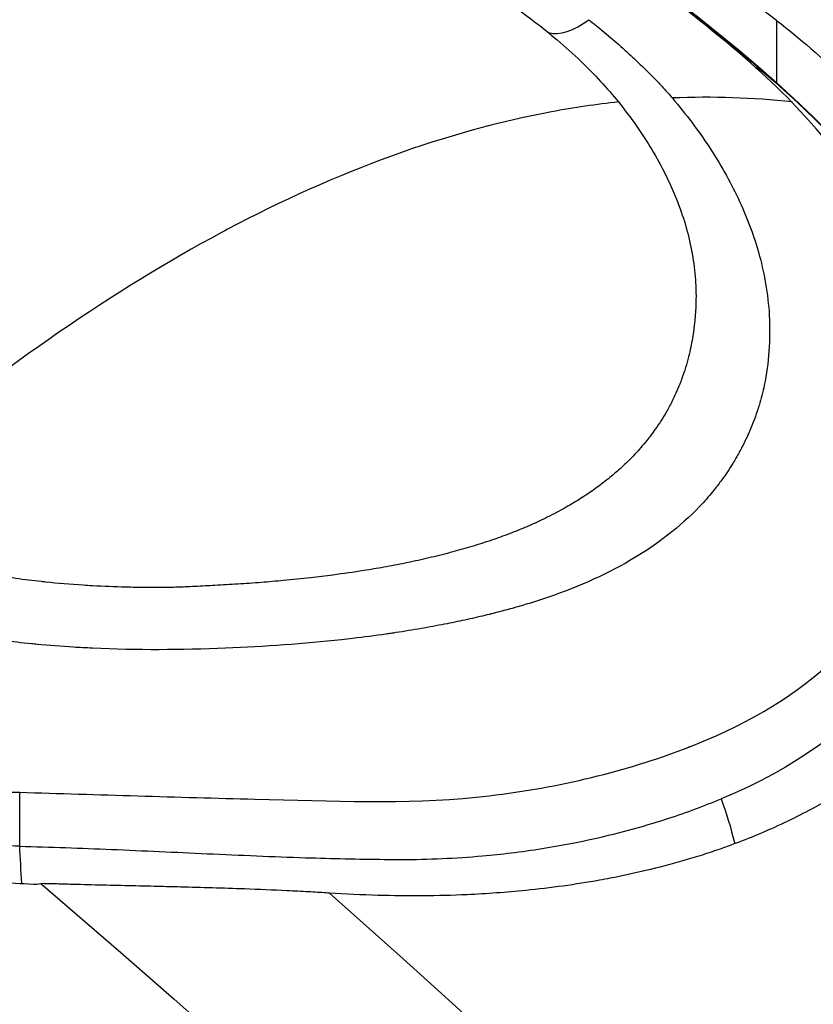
# Model space of a CAD drawing. Header units: millimetres. Extents: x 0 to 4378, y 0 to 2397.
# Tile 641 of 656: x 2609.45 to 2613.76, y 1976.78 to 1982.13. Entities that reach past the tile are written whole.
import ezdxf

# ---------------------------------------------------------------- set-up
doc = ezdxf.new("R2010")
doc.units = ezdxf.units.MM
doc.header["$LTSCALE"] = 0.2
doc.layers.add('01_Object Line', color=4, linetype='Continuous')

# ---------------------------------------------------------------- blocks, each defined once
blk = doc.blocks.new('Blk$A18R2-0W24D')
for p, q in [((-124.2460529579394, 1122.975895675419), (-124.2460529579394, 1122.634047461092)), ((-124.2460529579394, 1122.541474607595), (-124.2460529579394, 1122.541365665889)), ((-127.0703092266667, 1121.921913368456), (-127.0704014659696, 1121.921965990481)), ((-126.1149012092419, 1120.062424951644), (-126.1150092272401, 1120.062487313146)), ((-126.270531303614, 1120.028224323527), (-126.2704379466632, 1120.028170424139)), ((-125.7959744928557, 1119.754240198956), (-125.7954150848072, 1119.753917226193)), ((-126.248736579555, 1117.860746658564), (-126.2481390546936, 1117.860746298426))]:
    blk.add_line(p, q)
for centre, major_axis, ratio, start_param, end_param in [((-118.0161217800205, 1099.422279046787), (19.50000000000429, -33.77499074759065), 0.5773502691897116, 0, 3.141592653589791), ((-121.1981022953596, 1097.585161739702), (19.5000000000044, -33.77499074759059), 0.5773502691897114, 0, 3.141592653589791), ((-122.2587624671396, 1096.972789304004), (19.50000000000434, -33.77499074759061), 0.5773502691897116, 6.276472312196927, 9.43149095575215), ((-128.6497789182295, 1093.282942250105), (-19.98424188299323, 34.61358883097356), 0.5773513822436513, 5.341330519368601, 5.500035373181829), ((-125.2972792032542, 1123.217005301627), (-0.2261710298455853, -0.2883849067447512), 0.5245865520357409, 0.2255067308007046, 1.096818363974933), ((-125.7645250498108, 1113.06633112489), (-2.019835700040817, -9.398948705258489), 0.6578280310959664, 3.208445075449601, 3.310311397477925), ((-141.3506455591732, 1085.950085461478), (19.50000000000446, -33.77499074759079), 0.5773502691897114, 5.497787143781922, 10.21017612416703), ((-142.7648591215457, 1085.133588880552), (-18.50000000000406, 32.0429399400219), 0.5773502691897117, 2.086335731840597, 7.338442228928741)]:
    blk.add_ellipse(centre, major_axis=major_axis, ratio=ratio, start_param=start_param, end_param=end_param)
for points, knots in [([(-125.8123025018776, 1123.828324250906), (-125.2381201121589, 1123.430495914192), (-124.6648399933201, 1123.014802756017), (-123.4469728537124, 1121.906506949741), (-123.1170413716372, 1121.103855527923), (-123.2723824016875, 1119.680816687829), (-123.7533077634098, 1119.074630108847), (-124.5478728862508, 1118.750691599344)], [4.433635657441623, 4.433635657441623, 4.433635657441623, 4.433635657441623, 6.88336593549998, 6.88336593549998, 10.32504890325, 10.32504890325, 13.7667310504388, 13.7667310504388, 13.7667310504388, 13.7667310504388]), ([(-126.4426676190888, 1123.619280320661), (-126.5549060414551, 1123.607556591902), (-126.6675538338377, 1123.591962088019), (-126.8967346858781, 1123.552054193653), (-127.0132974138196, 1123.527546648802), (-127.2477470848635, 1123.469847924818), (-127.3656343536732, 1123.436656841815), (-127.5979059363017, 1123.362995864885), (-127.7122352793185, 1123.322881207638), (-127.9424444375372, 1123.234537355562), (-128.058328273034, 1123.186283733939), (-128.2908346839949, 1123.081979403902), (-128.4074534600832, 1123.025957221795), (-128.5867533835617, 1122.934131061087), (-128.6490392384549, 1122.901190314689), (-128.8361153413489, 1122.799109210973), (-128.9613543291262, 1122.726602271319), (-129.2156425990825, 1122.571146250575), (-129.3447183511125, 1122.488016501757), (-129.6046732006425, 1122.31225713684), (-129.7355570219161, 1122.219598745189), (-129.9973117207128, 1122.026049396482), (-130.1281670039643, 1121.925260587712), (-130.3351010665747, 1121.759514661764), (-130.4107101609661, 1121.697633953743), (-130.6366064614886, 1121.508797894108), (-130.7875440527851, 1121.377438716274), (-130.9394344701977, 1121.239997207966)], [1.94273352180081, 1.94273352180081, 1.94273352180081, 1.94273352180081, 2.4574735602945, 2.4574735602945, 2.98419006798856, 2.98419006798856, 3.51090657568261, 3.51090657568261, 4.01596246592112, 4.01596246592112, 4.52254927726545, 4.52254927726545, 5.02730876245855, 5.02730876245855, 5.29496869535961, 5.29496869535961, 5.82929446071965, 5.82929446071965, 6.3743318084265, 6.3743318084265, 6.92102852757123, 6.92102852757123, 7.46165499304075, 7.46165499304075, 7.77143347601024, 7.77143347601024, 8.38446136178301, 8.38446136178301, 8.38446136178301, 8.38446136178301]), ([(-126.4426676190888, 1123.619280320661), (-126.3093203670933, 1123.523107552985), (-126.1719232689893, 1123.423461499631), (-125.8915864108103, 1123.217626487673), (-125.6934592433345, 1123.070526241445), (-125.5519700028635, 1122.963237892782)], [9.001740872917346e-05, 9.001740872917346e-05, 9.001740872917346e-05, 9.001740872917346e-05, 0.05699219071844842, 0.05699219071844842, 0.114125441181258, 0.114125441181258, 0.114125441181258, 0.114125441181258]), ([(-125.2620738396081, 1123.438146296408), (-124.8356014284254, 1123.128206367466), (-124.4266789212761, 1122.820214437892), (-123.7546021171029, 1122.16756104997), (-123.5112229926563, 1121.842854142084), (-123.1297707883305, 1121.106516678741), (-123.0087976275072, 1120.687278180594), (-122.981138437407, 1120.31380777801)], [0.07726027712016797, 0.07726027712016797, 0.07726027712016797, 0.07726027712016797, 0.2575295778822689, 0.2575295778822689, 0.393836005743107, 0.393836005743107, 0.5442859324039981, 0.5442859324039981, 0.5442859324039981, 0.5442859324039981]), ([(-124.2460529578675, 1122.975895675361), (-124.1181934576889, 1122.875999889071), (-123.9978348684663, 1122.77211975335), (-123.8855394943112, 1122.664820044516), (-123.8352159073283, 1122.616735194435), (-123.7865116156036, 1122.567964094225), (-123.7394773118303, 1122.518559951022), (-123.6635421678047, 1122.43879878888), (-123.5919619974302, 1122.357386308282), (-123.5249561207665, 1122.274554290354), (-123.4580167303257, 1122.191804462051), (-123.395641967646, 1122.107638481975), (-123.3380300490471, 1122.022300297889), (-123.3259115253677, 1122.004349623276), (-123.3140035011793, 1121.986347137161), (-123.3023075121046, 1121.968295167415), (-123.2304153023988, 1121.857334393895), (-123.1667527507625, 1121.74484534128), (-123.1115680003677, 1121.631433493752), (-123.0903056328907, 1121.587736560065), (-123.0703022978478, 1121.543902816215), (-123.0515741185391, 1121.499967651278), (-123.004760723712, 1121.390146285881), (-122.9659131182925, 1121.279692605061), (-122.9352298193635, 1121.16916788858), (-122.916505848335, 1121.101722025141), (-122.9008230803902, 1121.034250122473), (-122.8882360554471, 1120.966884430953), (-122.8815967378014, 1120.931350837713), (-122.8758183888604, 1120.895846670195), (-122.870904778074, 1120.86039078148), (-122.8571582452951, 1120.761197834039), (-122.8502275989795, 1120.662754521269), (-122.8500753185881, 1120.565457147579), (-122.8500092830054, 1120.523264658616), (-122.8512185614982, 1120.481287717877), (-122.8537031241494, 1120.439559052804), (-122.8588507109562, 1120.353104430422), (-122.869479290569, 1120.267717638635), (-122.885580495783, 1120.183692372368), (-122.9003647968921, 1120.106539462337), (-122.9197618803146, 1120.030534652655), (-122.9437451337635, 1119.955897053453), (-122.9458913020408, 1119.949218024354), (-122.9480742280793, 1119.942549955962), (-122.950293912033, 1119.935893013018), (-122.9791108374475, 1119.849469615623), (-123.014105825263, 1119.76491513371), (-123.0552476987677, 1119.682566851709), (-123.0911747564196, 1119.610656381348), (-123.1316082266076, 1119.540790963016), (-123.1764345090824, 1119.473133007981), (-123.2254615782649, 1119.399134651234), (-123.2797434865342, 1119.3277785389), (-123.3390810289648, 1119.259238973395), (-123.3967078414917, 1119.192675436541), (-123.4591035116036, 1119.128768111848), (-123.5261298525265, 1119.067687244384), (-123.5831861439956, 1119.015692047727), (-123.6436021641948, 1118.965747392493), (-123.7072965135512, 1118.917957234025), (-123.719488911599, 1118.908809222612), (-123.7318015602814, 1118.899740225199), (-123.7442340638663, 1118.890751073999), (-123.7997458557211, 1118.850614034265), (-123.8576471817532, 1118.812069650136), (-123.9178740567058, 1118.775169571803), (-123.9412416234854, 1118.760852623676), (-123.9649244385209, 1118.746804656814), (-123.9889158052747, 1118.733026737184), (-124.074825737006, 1118.683689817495), (-124.1646926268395, 1118.637815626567), (-124.2582662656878, 1118.595498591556), (-124.3409807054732, 1118.558092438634), (-124.4265864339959, 1118.523462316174), (-124.5148725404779, 1118.491631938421), (-124.5274915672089, 1118.487082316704), (-124.5401654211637, 1118.482589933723), (-124.5528935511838, 1118.478154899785), (-124.6817761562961, 1118.433246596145), (-124.8162146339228, 1118.394211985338), (-124.9556114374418, 1118.361123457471), (-125.0195637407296, 1118.345943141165), (-125.0845602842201, 1118.332014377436), (-125.1505463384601, 1118.319344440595), (-125.1692414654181, 1118.315754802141), (-125.1880079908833, 1118.312267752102), (-125.2068445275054, 1118.308883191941), (-125.3370824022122, 1118.285481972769), (-125.4706667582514, 1118.266977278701), (-125.6070991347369, 1118.253276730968), (-125.7117474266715, 1118.242767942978), (-125.8180723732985, 1118.235085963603), (-125.9258644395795, 1118.230196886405), (-126.0845037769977, 1118.22300155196), (-126.2463156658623, 1118.221858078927), (-126.4105987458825, 1118.226601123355), (-126.4973288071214, 1118.229105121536), (-126.5847481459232, 1118.233250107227), (-126.6728451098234, 1118.238737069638)], [0, 0, 0, 0, 0.0559135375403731, 0.0559135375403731, 0.0559135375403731, 0.0809704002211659, 0.0809704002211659, 0.0809704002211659, 0.121423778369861, 0.121423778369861, 0.121423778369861, 0.161837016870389, 0.161837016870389, 0.161837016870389, 0.170337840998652, 0.170337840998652, 0.170337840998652, 0.222590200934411, 0.222590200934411, 0.222590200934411, 0.242722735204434, 0.242722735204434, 0.242722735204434, 0.293046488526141, 0.293046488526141, 0.293046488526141, 0.323755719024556, 0.323755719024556, 0.323755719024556, 0.339954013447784, 0.339954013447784, 0.339954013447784, 0.385271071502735, 0.385271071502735, 0.385271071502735, 0.404922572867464, 0.404922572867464, 0.404922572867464, 0.445637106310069, 0.445637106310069, 0.445637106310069, 0.48302163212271, 0.48302163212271, 0.48302163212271, 0.486367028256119, 0.486367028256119, 0.486367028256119, 0.529798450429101, 0.529798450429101, 0.529798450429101, 0.567724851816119, 0.567724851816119, 0.567724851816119, 0.60920543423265, 0.60920543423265, 0.60920543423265, 0.64949011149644, 0.64949011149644, 0.64949011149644, 0.683782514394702, 0.683782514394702, 0.683782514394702, 0.690346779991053, 0.690346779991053, 0.690346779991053, 0.719656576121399, 0.719656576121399, 0.719656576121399, 0.73102855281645, 0.73102855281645, 0.73102855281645, 0.771750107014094, 0.771750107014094, 0.771750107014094, 0.807745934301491, 0.807745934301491, 0.807745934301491, 0.812890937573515, 0.812890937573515, 0.812890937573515, 0.864988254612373, 0.864988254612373, 0.864988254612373, 0.888889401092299, 0.888889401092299, 0.888889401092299, 0.895661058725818, 0.895661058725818, 0.895661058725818, 0.942481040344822, 0.942481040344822, 0.942481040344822, 0.97839356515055, 0.97839356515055, 0.97839356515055, 1.03124661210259, 1.03124661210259, 1.03124661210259, 1.059149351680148, 1.059149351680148, 1.059149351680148, 1.059149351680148]), ([(-125.5519700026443, 1122.963237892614), (-125.5124891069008, 1122.932885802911), (-125.4740518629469, 1122.901857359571), (-125.3922248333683, 1122.832395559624), (-125.349305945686, 1122.793631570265), (-125.2336399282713, 1122.68242180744), (-125.1657804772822, 1122.608902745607), (-125.1041808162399, 1122.533096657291)], [9.999995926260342e-07, 9.999995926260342e-07, 9.999995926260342e-07, 9.999995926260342e-07, 0.01709368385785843, 0.01709368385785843, 0.03785420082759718, 0.03785420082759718, 0.07570865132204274, 0.07570865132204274, 0.07570865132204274, 0.07570865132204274]), ([(-125.2659049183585, 1122.979811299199), (-125.2493600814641, 1122.96684642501), (-125.2329578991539, 1122.953808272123), (-125.2167239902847, 1122.940678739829), (-125.1541807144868, 1122.89009548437), (-125.0941345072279, 1122.838151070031), (-125.0366781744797, 1122.785030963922), (-125.0253163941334, 1122.774526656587), (-125.0140558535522, 1122.763976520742), (-125.0028972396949, 1122.7533821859), (-124.9630759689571, 1122.71557463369), (-124.9245529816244, 1122.67720383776), (-124.8876160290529, 1122.638184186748), (-124.8786226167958, 1122.628683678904), (-124.8697234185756, 1122.619144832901), (-124.8609229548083, 1122.609566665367), (-124.8441769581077, 1122.591340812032), (-124.8278017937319, 1122.572964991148), (-124.8118897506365, 1122.554346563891)], [-16.9650672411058, -16.9650672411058, -16.9650672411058, -16.9650672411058, -16.893857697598, -16.893857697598, -16.893857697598, -16.6195135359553, -16.6195135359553, -16.6195135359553, -16.5652629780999, -16.5652629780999, -16.5652629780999, -16.3716613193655, -16.3716613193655, -16.3716613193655, -16.3245231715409, -16.3245231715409, -16.3245231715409, -16.23482616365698, -16.23482616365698, -16.23482616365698, -16.23482616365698]), ([(-158.9633632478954, 1120.814711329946), (-158.7467318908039, 1120.939778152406), (-158.526314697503, 1121.05857116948), (-156.1445532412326, 1122.254002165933), (-153.6313838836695, 1122.762740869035), (-150.1210186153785, 1122.582357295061), (-149.2817510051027, 1122.480731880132), (-147.589721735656, 1122.171793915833), (-146.7386232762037, 1121.967375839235), (-145.2475638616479, 1121.518131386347), (-144.6125901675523, 1121.299443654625), (-143.1882159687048, 1120.748778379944), (-142.3969677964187, 1120.402881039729), (-139.8446409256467, 1119.157915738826), (-138.0801525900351, 1118.098945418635), (-135.4524441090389, 1116.245794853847), (-134.5883954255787, 1115.58859673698), (-131.976575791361, 1113.444933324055), (-130.2731358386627, 1111.82380432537), (-126.9531137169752, 1108.257816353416), (-125.3382037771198, 1106.331259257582), (-123.244293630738, 1103.470403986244), (-122.6729652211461, 1102.647252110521), (-120.8931416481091, 1099.943429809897), (-119.7631480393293, 1098.003197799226), (-118.0724894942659, 1094.808057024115), (-117.4648231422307, 1093.580812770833), (-115.2319431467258, 1088.673708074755), (-113.9825714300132, 1084.922482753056), (-112.9979643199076, 1080.694574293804), (-112.8763708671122, 1080.130705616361), (-112.5451982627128, 1078.457598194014), (-112.3668860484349, 1077.357391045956), (-112.106101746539, 1075.295682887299), (-112.0160350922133, 1074.332079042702), (-111.944819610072, 1073.119662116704), (-111.9318577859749, 1072.855682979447), (-111.9090617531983, 1072.259806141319), (-111.9007893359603, 1071.929008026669), (-111.8667432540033, 1069.290915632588), (-112.0396683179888, 1067.114803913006), (-112.7862400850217, 1063.295727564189), (-113.3154461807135, 1061.630128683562), (-114.6045906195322, 1058.789899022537), (-115.3199671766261, 1057.597721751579), (-116.5841338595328, 1056.02147589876), (-117.0354939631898, 1055.533436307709), (-118.269006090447, 1054.378276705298), (-119.0924848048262, 1053.767465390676), (-119.9687842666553, 1053.261570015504)], [-15.23947743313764, -15.23947743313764, -15.23947743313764, -15.23947743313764, -15.10860871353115, -15.10860871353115, -13.84984361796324, -13.84984361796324, -13.46390362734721, -13.46390362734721, -13.08916267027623, -13.08916267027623, -12.81484024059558, -12.81484024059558, -12.47749496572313, -12.47749496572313, -11.73073426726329, -11.73073426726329, -11.36180836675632, -11.36180836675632, -10.60211596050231, -10.60211596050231, -9.828922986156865, -9.828922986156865, -9.526060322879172, -9.526060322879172, -8.853377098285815, -8.853377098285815, -8.441314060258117, -8.441314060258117, -7.222483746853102, -7.222483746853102, -7.034016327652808, -7.034016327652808, -6.660524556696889, -6.660524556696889, -6.323715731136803, -6.323715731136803, -6.229415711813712, -6.229415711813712, -6.109947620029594, -6.109947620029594, -5.270193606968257, -5.270193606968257, -4.520305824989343, -4.520305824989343, -3.848466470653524, -3.848466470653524, -3.513318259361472, -3.513318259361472, -2.988756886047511, -2.988756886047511, -2.988756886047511, -2.988756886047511]), ([(-124.8118897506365, 1122.554346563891), (-124.7752035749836, 1122.511182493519), (-124.7401769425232, 1122.467486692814), (-124.7069230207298, 1122.423333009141), (-124.6735126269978, 1122.378971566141), (-124.641891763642, 1122.334147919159), (-124.6121473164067, 1122.288941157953), (-124.5822330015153, 1122.243476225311), (-124.5542167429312, 1122.197623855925), (-124.528167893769, 1122.151477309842), (-124.5019375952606, 1122.105009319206), (-124.4777023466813, 1122.058243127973), (-124.455520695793, 1122.011293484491), (-124.4331553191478, 1121.963954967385), (-124.4128779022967, 1121.916429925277), (-124.3947180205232, 1121.868841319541), (-124.3763824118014, 1121.820792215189), (-124.360270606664, 1121.77265691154), (-124.3464604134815, 1121.724562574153), (-124.3126696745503, 1121.606885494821), (-124.2922870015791, 1121.489568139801), (-124.2860941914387, 1121.37428227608), (-124.2790445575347, 1121.243045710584), (-124.2882212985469, 1121.116628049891), (-124.3133555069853, 1120.995885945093), (-124.3210712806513, 1120.958820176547), (-124.330297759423, 1120.922265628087), (-124.3413123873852, 1120.886260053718), (-124.3447015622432, 1120.875181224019), (-124.3482353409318, 1120.864157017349), (-124.3519109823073, 1120.853189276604), (-124.3641700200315, 1120.816609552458), (-124.3780097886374, 1120.780657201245), (-124.3933436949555, 1120.745352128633), (-124.3982581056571, 1120.734037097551), (-124.4033257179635, 1120.722788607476), (-124.4085429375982, 1120.711607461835), (-124.411154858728, 1120.706009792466), (-124.4138042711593, 1120.700429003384), (-124.4164907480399, 1120.694865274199), (-124.4269269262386, 1120.673251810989), (-124.4379246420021, 1120.651888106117), (-124.4494952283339, 1120.630786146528), (-124.4606297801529, 1120.610479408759), (-124.4722947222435, 1120.590415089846), (-124.4844938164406, 1120.570602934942), (-124.5028901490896, 1120.540726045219), (-124.5225017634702, 1120.511423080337), (-124.5433245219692, 1120.482718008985), (-124.55671072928, 1120.464264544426), (-124.5705970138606, 1120.446058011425), (-124.5849798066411, 1120.428102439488), (-124.6067955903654, 1120.400867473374), (-124.6297538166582, 1120.374209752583), (-124.6540323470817, 1120.348136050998), (-124.6575470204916, 1120.344361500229), (-124.6611192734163, 1120.340599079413), (-124.6647170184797, 1120.336848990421), (-124.7693471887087, 1120.227788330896), (-124.8952825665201, 1120.129457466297), (-125.0418820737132, 1120.043650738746), (-125.1832474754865, 1119.96090760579), (-125.345467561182, 1119.890966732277), (-125.5224981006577, 1119.832429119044), (-125.5510555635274, 1119.82298619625), (-125.5800264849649, 1119.813828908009), (-125.6096500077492, 1119.804976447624), (-125.6365720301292, 1119.796931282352), (-125.6639078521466, 1119.789121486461), (-125.6915461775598, 1119.781531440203), (-125.7222342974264, 1119.773103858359), (-125.7532962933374, 1119.76494677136), (-125.7846669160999, 1119.757065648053), (-125.7993369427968, 1119.753380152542), (-125.8140740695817, 1119.749755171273), (-125.8288696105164, 1119.74619206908), (-125.8649146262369, 1119.737511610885), (-125.9013060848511, 1119.729183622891), (-125.9380755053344, 1119.721181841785), (-125.9743257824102, 1119.713293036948), (-126.0109429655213, 1119.705721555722), (-126.047931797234, 1119.698454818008), (-126.0895499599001, 1119.690278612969), (-126.1316396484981, 1119.682488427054), (-126.1741633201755, 1119.675078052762), (-126.2196116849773, 1119.667158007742), (-126.2655558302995, 1119.659672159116), (-126.3119036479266, 1119.652622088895), (-126.3208629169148, 1119.651259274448), (-126.3298371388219, 1119.649912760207), (-126.3388254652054, 1119.648582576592), (-126.3478262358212, 1119.647250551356), (-126.3568411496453, 1119.645934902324), (-126.3658693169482, 1119.644635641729), (-126.425346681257, 1119.636076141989), (-126.4854868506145, 1119.628205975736), (-126.5465548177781, 1119.621091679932), (-126.5666136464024, 1119.618754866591), (-126.5867448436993, 1119.616492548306), (-126.6069358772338, 1119.614301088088), (-126.8119391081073, 1119.592050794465), (-127.0229941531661, 1119.577122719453), (-127.2357348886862, 1119.568211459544), (-127.4742515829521, 1119.558220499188), (-127.7159684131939, 1119.556851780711), (-127.9587917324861, 1119.568145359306), (-127.9928161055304, 1119.569727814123), (-128.0268502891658, 1119.571560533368), (-128.0608565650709, 1119.57365391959), (-128.1269485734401, 1119.577722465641), (-128.1930488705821, 1119.582875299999), (-128.2589277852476, 1119.589076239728), (-128.2691320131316, 1119.590036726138), (-128.2793311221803, 1119.591022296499), (-128.2895247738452, 1119.59203307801), (-128.341721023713, 1119.597208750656), (-128.3937744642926, 1119.603045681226), (-128.4456275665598, 1119.609576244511), (-128.468707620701, 1119.612483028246), (-128.4917498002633, 1119.615531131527), (-128.514748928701, 1119.618724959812), (-128.5888173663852, 1119.629010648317), (-128.6624395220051, 1119.640807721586), (-128.7354678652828, 1119.6542514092), (-128.8078134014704, 1119.667569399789), (-128.8795770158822, 1119.682503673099), (-128.9505914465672, 1119.699186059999), (-129.0209067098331, 1119.715704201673), (-129.0904874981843, 1119.73393667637), (-129.1591487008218, 1119.753997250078), (-129.227102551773, 1119.773851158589), (-129.2941557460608, 1119.795495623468), (-129.3601384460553, 1119.819039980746), (-129.3670285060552, 1119.821498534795), (-129.3739068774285, 1119.823977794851), (-129.3807733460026, 1119.826477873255), (-129.4389376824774, 1119.847655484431), (-129.4962473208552, 1119.870331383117), (-129.5525799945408, 1119.894584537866), (-129.6114683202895, 1119.919937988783), (-129.6692891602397, 1119.947015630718), (-129.7267469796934, 1119.976585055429)], [-16.2347980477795, -16.2347980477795, -16.2347980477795, -16.2347980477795, -16.0269589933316, -16.0269589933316, -16.0269589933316, -15.8181419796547, -15.8181419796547, -15.8181419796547, -15.6081324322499, -15.6081324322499, -15.6081324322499, -15.3966600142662, -15.3966600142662, -15.3966600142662, -15.183436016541, -15.183436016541, -15.183436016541, -14.9681487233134, -14.9681487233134, -14.9681487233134, -14.44138442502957, -14.44138442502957, -14.44138442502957, -13.8417381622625, -13.8417381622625, -13.8417381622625, -13.6576569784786, -13.6576569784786, -13.6576569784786, -13.6010156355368, -13.6010156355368, -13.6010156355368, -13.4121048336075, -13.4121048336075, -13.4121048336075, -13.3515602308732, -13.3515602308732, -13.3515602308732, -13.3212495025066, -13.3212495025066, -13.3212495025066, -13.2035011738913, -13.2035011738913, -13.2035011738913, -13.0901901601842, -13.0901901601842, -13.0901901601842, -12.9193162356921, -12.9193162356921, -12.9193162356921, -12.8094674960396, -12.8094674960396, -12.8094674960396, -12.642849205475, -12.642849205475, -12.642849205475, -12.6187287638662, -12.6187287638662, -12.6187287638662, -11.91725440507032, -11.91725440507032, -11.91725440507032, -11.2408250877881, -11.2408250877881, -11.2408250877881, -11.1317077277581, -11.1317077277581, -11.1317077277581, -11.0325412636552, -11.0325412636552, -11.0325412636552, -10.9224321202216, -10.9224321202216, -10.9224321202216, -10.8709411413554, -10.8709411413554, -10.8709411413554, -10.7454984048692, -10.7454984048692, -10.7454984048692, -10.6218267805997, -10.6218267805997, -10.6218267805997, -10.4826770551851, -10.4826770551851, -10.4826770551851, -10.3339568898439, -10.3339568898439, -10.3339568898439, -10.3052085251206, -10.3052085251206, -10.3052085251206, -10.2764203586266, -10.2764203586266, -10.2764203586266, -10.0867645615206, -10.0867645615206, -10.0867645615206, -10.0244688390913, -10.0244688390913, -10.0244688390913, -9.391969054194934, -9.391969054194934, -9.391969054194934, -8.68283472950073, -8.68283472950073, -8.68283472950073, -8.58347091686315, -8.58347091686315, -8.58347091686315, -8.39035497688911, -8.39035497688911, -8.39035497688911, -8.36044253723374, -8.36044253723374, -8.36044253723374, -8.20727689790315, -8.20727689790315, -8.20727689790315, -8.13910216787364, -8.13910216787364, -8.13910216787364, -7.91954620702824, -7.91954620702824, -7.91954620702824, -7.70204307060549, -7.70204307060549, -7.70204307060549, -7.48668134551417, -7.48668134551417, -7.48668134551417, -7.27353828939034, -7.27353828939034, -7.27353828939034, -7.25128141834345, -7.25128141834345, -7.25128141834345, -7.0627483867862, -7.0627483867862, -7.0627483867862, -6.86566215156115, -6.86566215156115, -6.86566215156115, -6.86566215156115]), ([(-125.1041808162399, 1122.533096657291), (-125.2239759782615, 1122.520321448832), (-125.3451673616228, 1122.502627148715), (-126.0352538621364, 1122.373927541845), (-126.6402658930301, 1122.153961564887), (-127.2481778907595, 1121.829860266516), (-127.8463345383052, 1121.509336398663), (-128.4371039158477, 1121.09707135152), (-129.1586795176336, 1120.498364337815), (-129.3033159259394, 1120.373379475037), (-129.4472600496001, 1120.244171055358)], [1.993029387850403, 1.993029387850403, 1.993029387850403, 1.993029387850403, 2.54144219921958, 2.54144219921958, 5.08298886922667, 5.1247003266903, 5.1247003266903, 7.62461756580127, 7.62461756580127, 8.25646012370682, 8.25646012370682, 8.25646012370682, 8.25646012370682]), ([(-128.3531990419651, 1118.786068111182), (-127.9279570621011, 1118.774030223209), (-127.4962164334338, 1118.759296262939), (-126.6594410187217, 1118.738844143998), (-126.2586671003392, 1118.721415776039), (-125.4947720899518, 1118.797948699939), (-125.1261740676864, 1118.883587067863), (-124.4833704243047, 1119.117260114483), (-124.2194863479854, 1119.261376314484), (-123.5823762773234, 1119.804236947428), (-123.3574453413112, 1120.315491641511), (-123.4004203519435, 1121.426401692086), (-123.6681145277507, 1122.022348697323), (-124.1632691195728, 1122.531399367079)], [-31.4157376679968, -31.4157376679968, -31.4157376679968, -31.4157376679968, -30.0872784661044, -30.0872784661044, -28.758819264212, -28.758819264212, -27.4303600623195, -27.4303600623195, -26.1019008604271, -26.1019008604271, -23.4449824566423, -23.4449824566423, -20.7880807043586, -20.7880807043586, -20.7880807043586, -20.7880807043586]), ([(-125.1041808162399, 1122.533096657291), (-125.0704516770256, 1122.490961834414), (-125.0385085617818, 1122.448364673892), (-125.0084763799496, 1122.40541905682), (-124.9782323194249, 1122.362170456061), (-124.9499258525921, 1122.318568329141), (-124.9236550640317, 1122.274720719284), (-124.8971281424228, 1122.230445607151), (-124.8726767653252, 1122.185920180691), (-124.8503823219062, 1122.141255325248), (-124.8278076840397, 1122.096029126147), (-124.8074448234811, 1122.050660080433), (-124.7893681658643, 1122.00527819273), (-124.7710087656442, 1121.959186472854), (-124.7550075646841, 1121.913081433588), (-124.7414118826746, 1121.86708824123), (-124.7275571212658, 1121.820218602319), (-124.7162006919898, 1121.773465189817), (-124.7073760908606, 1121.726970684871), (-124.6983491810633, 1121.679410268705), (-124.6919721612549, 1121.632123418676), (-124.6880071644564, 1121.58514485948), (-124.6861089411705, 1121.562654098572), (-124.6848048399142, 1121.540250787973), (-124.684127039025, 1121.51795979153), (-124.6833437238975, 1121.492198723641), (-124.6833006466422, 1121.466505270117), (-124.6839990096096, 1121.440929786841), (-124.6842482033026, 1121.431803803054), (-124.6845917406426, 1121.422692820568), (-124.6850294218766, 1121.413595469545), (-124.6865379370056, 1121.382240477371), (-124.6891775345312, 1121.351048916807), (-124.6930023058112, 1121.319998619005), (-124.6939321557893, 1121.312449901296), (-124.6949320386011, 1121.304909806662), (-124.6959425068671, 1121.297354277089), (-124.7001731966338, 1121.265720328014), (-124.7053923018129, 1121.234128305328), (-124.7117676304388, 1121.202932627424), (-124.7154041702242, 1121.185138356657), (-124.7194165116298, 1121.167472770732), (-124.7238139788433, 1121.149988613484), (-124.7337761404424, 1121.110379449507), (-124.7457050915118, 1121.07169171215), (-124.7595203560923, 1121.033784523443), (-124.7634065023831, 1121.023121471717), (-124.7674419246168, 1121.012520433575), (-124.7716249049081, 1121.001978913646), (-124.7846107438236, 1120.96925332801), (-124.799021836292, 1120.937106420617), (-124.8148610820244, 1120.905669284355), (-124.8241303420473, 1120.887272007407), (-124.8338884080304, 1120.869116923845), (-124.8441343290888, 1120.851222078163), (-124.8626104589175, 1120.818952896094), (-124.8826710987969, 1120.787530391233), (-124.9042871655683, 1120.756939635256), (-124.9191519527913, 1120.735903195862), (-124.9347525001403, 1120.715259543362), (-124.9510859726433, 1120.694995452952), (-124.9717836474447, 1120.66931692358), (-124.9936572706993, 1120.644249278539), (-125.0167233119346, 1120.619755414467), (-125.0394730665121, 1120.595597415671), (-125.063382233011, 1120.571997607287), (-125.088494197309, 1120.548892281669)], [-16.15277607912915, -16.15277607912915, -16.15277607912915, -16.15277607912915, -15.9325906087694, -15.9325906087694, -15.9325906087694, -15.7108517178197, -15.7108517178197, -15.7108517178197, -15.4869509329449, -15.4869509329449, -15.4869509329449, -15.2602361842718, -15.2602361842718, -15.2602361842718, -15.0299753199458, -15.0299753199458, -15.0299753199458, -14.795326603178, -14.795326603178, -14.795326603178, -14.5552984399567, -14.5552984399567, -14.5552984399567, -14.4403861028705, -14.4403861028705, -14.4403861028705, -14.3075851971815, -14.3075851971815, -14.3075851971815, -14.2601984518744, -14.2601984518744, -14.2601984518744, -14.09687497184, -14.09687497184, -14.09687497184, -14.0571689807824, -14.0571689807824, -14.0571689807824, -13.8909255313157, -13.8909255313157, -13.8909255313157, -13.7960989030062, -13.7960989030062, -13.7960989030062, -13.5812756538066, -13.5812756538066, -13.5812756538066, -13.5208472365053, -13.5208472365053, -13.5208472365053, -13.3332504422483, -13.3332504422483, -13.3332504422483, -13.2234672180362, -13.2234672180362, -13.2234672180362, -13.0254987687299, -13.0254987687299, -13.0254987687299, -12.8893611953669, -12.8893611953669, -12.8893611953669, -12.7168485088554, -12.7168485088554, -12.7168485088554, -12.5467013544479, -12.5467013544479, -12.5467013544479, -12.5467013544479]), ([(-128.3532533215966, 1118.493289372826), (-128.4246443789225, 1118.496106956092), (-128.4958417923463, 1118.500559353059), (-128.5667675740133, 1118.506505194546), (-128.6255320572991, 1118.511431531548), (-128.6841107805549, 1118.517385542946), (-128.7424638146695, 1118.524313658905), (-128.8436100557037, 1118.536322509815), (-128.9440850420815, 1118.551264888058), (-129.0437080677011, 1118.568946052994), (-129.0726306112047, 1118.574079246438), (-129.1014811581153, 1118.579443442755), (-129.1302547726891, 1118.585029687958), (-129.2321815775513, 1118.604818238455), (-129.3331485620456, 1118.627417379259), (-129.4328959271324, 1118.652704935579), (-129.4477051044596, 1118.656459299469), (-129.4624872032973, 1118.660272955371), (-129.4772411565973, 1118.664145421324), (-129.4839826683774, 1118.665914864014), (-129.4907180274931, 1118.667697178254), (-129.4974477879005, 1118.669492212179), (-129.6591347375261, 1118.71261909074), (-129.8173849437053, 1118.763117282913), (-129.9710638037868, 1118.82061749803), (-129.9980481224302, 1118.830713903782), (-130.0248916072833, 1118.841026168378), (-130.0515882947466, 1118.851552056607), (-130.1720604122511, 1118.899051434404), (-130.289522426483, 1118.950811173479), (-130.4034639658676, 1119.006821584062), (-130.4412907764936, 1119.025416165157), (-130.4787294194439, 1119.044479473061), (-130.5157599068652, 1119.064011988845), (-130.5220596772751, 1119.067334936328), (-130.5283467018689, 1119.070667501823), (-130.5346211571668, 1119.074009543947), (-130.7172150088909, 1119.171266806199), (-130.8890426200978, 1119.27729022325), (-131.0542423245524, 1119.388190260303), (-131.0773387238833, 1119.403695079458), (-131.1003059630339, 1119.419296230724), (-131.1231555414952, 1119.434983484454), (-131.3257553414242, 1119.574077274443), (-131.5191011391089, 1119.719947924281), (-131.7112324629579, 1119.865458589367), (-131.8297505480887, 1119.955218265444), (-131.9477292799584, 1120.04497903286), (-132.067217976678, 1120.132768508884), (-132.1160104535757, 1120.168616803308), (-132.1650549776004, 1120.20413686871), (-132.2144932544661, 1120.239195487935), (-132.2197933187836, 1120.24295397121), (-132.2250939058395, 1120.246710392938), (-132.2303947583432, 1120.25046467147), (-132.4484806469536, 1120.404921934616), (-132.6665015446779, 1120.556800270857), (-132.8845944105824, 1120.705847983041), (-132.9760775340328, 1120.76836882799), (-133.0675730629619, 1120.830392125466), (-133.1590922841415, 1120.891900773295), (-133.3755007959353, 1121.037345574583), (-133.5920375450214, 1121.179911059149), (-133.8088318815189, 1121.31935404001), (-133.8337366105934, 1121.335372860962), (-133.8586447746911, 1121.351350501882), (-133.8835565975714, 1121.367286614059), (-133.8870319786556, 1121.369509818), (-133.8905074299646, 1121.371732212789), (-133.8939829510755, 1121.373953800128), (-134.1048592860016, 1121.50874803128), (-134.3158146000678, 1121.640980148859), (-134.5267466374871, 1121.770633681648), (-134.7400363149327, 1121.90173638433), (-134.9533024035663, 1122.030202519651), (-135.1664677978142, 1122.156039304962), (-135.2908392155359, 1122.229458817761), (-135.4151768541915, 1122.301983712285), (-135.5394697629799, 1122.373619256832), (-135.5457660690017, 1122.377248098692), (-135.5520622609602, 1122.380874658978), (-135.5583583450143, 1122.384498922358)], [-37.0394208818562, -37.0394208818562, -37.0394208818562, -37.0394208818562, -36.8228364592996, -36.8228364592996, -36.8228364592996, -36.6433887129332, -36.6433887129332, -36.6433887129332, -36.3323429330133, -36.3323429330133, -36.3323429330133, -36.2420401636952, -36.2420401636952, -36.2420401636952, -35.9221542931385, -35.9221542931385, -35.9221542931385, -35.8746618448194, -35.8746618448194, -35.8746618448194, -35.8529611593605, -35.8529611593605, -35.8529611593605, -35.3315878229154, -35.3315878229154, -35.3315878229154, -35.2400403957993, -35.2400403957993, -35.2400403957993, -34.8269212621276, -34.8269212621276, -34.8269212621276, -34.68977216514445, -34.68977216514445, -34.68977216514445, -34.6664398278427, -34.6664398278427, -34.6664398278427, -33.9874420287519, -33.9874420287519, -33.9874420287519, -33.892512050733, -33.892512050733, -33.892512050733, -33.0507987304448, -33.0507987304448, -33.0507987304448, -32.5315796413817, -32.5315796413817, -32.5315796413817, -32.3195597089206, -32.3195597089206, -32.3195597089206, -32.2968299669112, -32.2968299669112, -32.2968299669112, -31.3616905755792, -31.3616905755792, -31.3616905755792, -30.9694289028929, -30.9694289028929, -30.9694289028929, -30.04187768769, -30.04187768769, -30.04187768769, -29.9353231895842, -29.9353231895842, -29.9353231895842, -29.9204580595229, -29.9204580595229, -29.9204580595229, -29.0185201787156, -29.0185201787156, -29.0185201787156, -28.1065011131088, -28.1065011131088, -28.1065011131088, -27.5743832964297, -27.5743832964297, -27.5743832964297, -27.5474278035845, -27.5474278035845, -27.5474278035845, -27.5474278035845]), ([(-125.088494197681, 1120.548892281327), (-125.097902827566, 1120.540257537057), (-125.1074893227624, 1120.531704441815), (-125.1172474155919, 1120.523235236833), (-125.1389955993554, 1120.504359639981), (-125.1615939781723, 1120.48590193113), (-125.1849947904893, 1120.467873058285), (-125.2074811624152, 1120.450548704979), (-125.2307082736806, 1120.433620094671), (-125.2546649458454, 1120.417082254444), (-125.2787282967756, 1120.400470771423), (-125.3035273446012, 1120.384253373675), (-125.3290875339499, 1120.368412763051), (-125.3550164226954, 1120.352343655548), (-125.381728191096, 1120.336662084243), (-125.4092930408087, 1120.321340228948), (-125.4119605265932, 1120.319857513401), (-125.414636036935, 1120.318378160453), (-125.4173196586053, 1120.316902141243), (-125.4491307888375, 1120.29940569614), (-125.4817550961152, 1120.282758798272), (-125.515169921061, 1120.266752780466), (-125.5179535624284, 1120.265419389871), (-125.5207427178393, 1120.264090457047), (-125.5235373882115, 1120.262765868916), (-125.5378683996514, 1120.255973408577), (-125.5523538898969, 1120.2493026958), (-125.5669990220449, 1120.242746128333), (-125.5819342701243, 1120.236059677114), (-125.5970355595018, 1120.229491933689), (-125.6123087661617, 1120.223036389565), (-125.6401416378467, 1120.211272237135), (-125.6685446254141, 1120.199880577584), (-125.6975456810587, 1120.188834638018), (-125.7288663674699, 1120.176905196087), (-125.7608818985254, 1120.165380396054), (-125.7936065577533, 1120.154243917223), (-125.8280821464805, 1120.142511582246), (-125.8633416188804, 1120.131211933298), (-125.8993629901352, 1120.120342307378), (-125.9335056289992, 1120.110039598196), (-125.9683291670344, 1120.100124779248), (-126.0037761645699, 1120.090603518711), (-126.041521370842, 1120.080464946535), (-126.0799706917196, 1120.070773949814), (-126.1190000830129, 1120.061541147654), (-126.1288517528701, 1120.05921063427), (-126.1387400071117, 1120.056909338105), (-126.1486623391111, 1120.054637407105), (-126.1861765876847, 1120.046047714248), (-126.2240644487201, 1120.037772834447), (-126.2622682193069, 1120.029915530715), (-126.3004719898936, 1120.022058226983), (-126.3390276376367, 1120.014652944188), (-126.3777656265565, 1120.007752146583), (-126.4136304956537, 1120.001363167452), (-126.4497815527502, 1119.995296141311), (-126.4862180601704, 1119.98953367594), (-126.541342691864, 1119.980815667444), (-126.5971216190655, 1119.972795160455), (-126.6535299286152, 1119.965409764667), (-126.6934971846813, 1119.960176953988), (-126.733779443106, 1119.955263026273), (-126.774357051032, 1119.950646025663), (-126.8231206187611, 1119.945097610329), (-126.8723128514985, 1119.939974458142), (-126.9218360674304, 1119.935311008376), (-126.9613625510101, 1119.931588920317), (-127.0010991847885, 1119.92816053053), (-127.0409802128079, 1119.925062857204), (-127.0839472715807, 1119.921725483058), (-127.1270795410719, 1119.918778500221), (-127.1703431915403, 1119.916073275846), (-127.2115448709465, 1119.91349698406), (-127.2528658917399, 1119.911139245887), (-127.2942841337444, 1119.908824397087), (-127.3298287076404, 1119.90683782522), (-127.3654455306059, 1119.904875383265), (-127.4010966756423, 1119.903144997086), (-127.4192683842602, 1119.902263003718), (-127.4374498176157, 1119.901442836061), (-127.4556322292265, 1119.900715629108), (-127.4834091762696, 1119.899604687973), (-127.5112486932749, 1119.898672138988), (-127.5391349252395, 1119.8980532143), (-127.5823911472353, 1119.897093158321), (-127.6257550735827, 1119.896900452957), (-127.6691850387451, 1119.89729401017), (-127.7052544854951, 1119.897620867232), (-127.7413699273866, 1119.898350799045), (-127.7775154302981, 1119.899343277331), (-127.8376648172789, 1119.900994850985), (-127.8978969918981, 1119.903361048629), (-127.9581023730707, 1119.906693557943), (-127.97530414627, 1119.90764571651), (-127.9925036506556, 1119.908677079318), (-128.0096981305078, 1119.909794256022), (-128.0773765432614, 1119.914191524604), (-128.1449786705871, 1119.919922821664), (-128.2123517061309, 1119.926981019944), (-128.2201420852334, 1119.927797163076), (-128.2279294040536, 1119.928630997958), (-128.235713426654, 1119.929482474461), (-128.2817625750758, 1119.934519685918), (-128.3276961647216, 1119.940174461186), (-128.3734665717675, 1119.946471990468), (-128.4008718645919, 1119.950242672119), (-128.4282190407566, 1119.954239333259), (-128.4554982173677, 1119.958469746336), (-128.5271756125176, 1119.969585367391), (-128.5983838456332, 1119.982316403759), (-128.6689407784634, 1119.996748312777), (-128.7384783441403, 1120.010971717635), (-128.8073835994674, 1120.026847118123), (-128.8754646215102, 1120.044440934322), (-128.9426343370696, 1120.061799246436), (-129.0090016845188, 1120.08082993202), (-129.0744058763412, 1120.101589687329), (-129.1389987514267, 1120.122091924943), (-129.2026524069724, 1120.144280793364), (-129.2651964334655, 1120.168191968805), (-129.3270288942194, 1120.191831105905), (-129.3877770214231, 1120.217154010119), (-129.4472600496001, 1120.244171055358)], [-12.5467013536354, -12.5467013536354, -12.5467013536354, -12.5467013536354, -12.4830260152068, -12.4830260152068, -12.4830260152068, -12.3411106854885, -12.3411106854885, -12.3411106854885, -12.2047410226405, -12.2047410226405, -12.2047410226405, -12.0677641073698, -12.0677641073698, -12.0677641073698, -11.9288113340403, -11.9288113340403, -11.9288113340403, -11.9153646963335, -11.9153646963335, -11.9153646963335, -11.7559708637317, -11.7559708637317, -11.7559708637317, -11.7426924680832, -11.7426924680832, -11.7426924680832, -11.67460113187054, -11.67460113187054, -11.67460113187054, -11.6051609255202, -11.6051609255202, -11.6051609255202, -11.4786177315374, -11.4786177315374, -11.4786177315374, -11.3419530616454, -11.3419530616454, -11.3419530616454, -11.1979761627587, -11.1979761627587, -11.1979761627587, -11.0615085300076, -11.0615085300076, -11.0615085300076, -10.9161930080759, -10.9161930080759, -10.9161930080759, -10.8795129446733, -10.8795129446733, -10.8795129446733, -10.7408333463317, -10.7408333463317, -10.7408333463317, -10.6021537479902, -10.6021537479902, -10.6021537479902, -10.4737597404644, -10.4737597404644, -10.4737597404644, -10.2795130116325, -10.2795130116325, -10.2795130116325, -10.1418824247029, -10.1418824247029, -10.1418824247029, -9.97648680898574, -9.97648680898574, -9.97648680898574, -9.84447787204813, -9.84447787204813, -9.84447787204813, -9.70225396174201, -9.70225396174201, -9.70225396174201, -9.56680852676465, -9.56680852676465, -9.56680852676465, -9.45057109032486, -9.45057109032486, -9.45057109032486, -9.3913238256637, -9.3913238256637, -9.3913238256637, -9.30081283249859, -9.30081283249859, -9.30081283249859, -9.1604151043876, -9.1604151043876, -9.1604151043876, -9.04381200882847, -9.04381200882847, -9.04381200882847, -8.84977390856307, -8.84977390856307, -8.84977390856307, -8.79433369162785, -8.79433369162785, -8.79433369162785, -8.57611796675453, -8.57611796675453, -8.57611796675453, -8.55088556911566, -8.55088556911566, -8.55088556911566, -8.40161436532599, -8.40161436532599, -8.40161436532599, -8.31223737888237, -8.31223737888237, -8.31223737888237, -8.07739489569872, -8.07739489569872, -8.07739489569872, -7.84594528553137, -7.84594528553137, -7.84594528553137, -7.61759377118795, -7.61759377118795, -7.61759377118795, -7.39207487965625, -7.39207487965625, -7.39207487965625, -7.16912172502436, -7.16912172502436, -7.16912172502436, -7.16912172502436]), ([(-131.5255587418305, 1119.450899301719), (-131.5101325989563, 1119.439323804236), (-131.4955417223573, 1119.428359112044), (-131.481678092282, 1119.417864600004), (-131.4656262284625, 1119.405713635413), (-131.450547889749, 1119.394194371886), (-131.4362315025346, 1119.383123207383), (-131.4301773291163, 1119.378441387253), (-131.424258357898, 1119.373840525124), (-131.4184141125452, 1119.369343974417), (-131.4123235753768, 1119.364657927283), (-131.4063154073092, 1119.360084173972), (-131.4003876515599, 1119.355593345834), (-131.382381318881, 1119.34195186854), (-131.3651193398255, 1119.329072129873), (-131.3480759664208, 1119.316528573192), (-131.3414075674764, 1119.311620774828), (-131.3347720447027, 1119.306764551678), (-131.3281360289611, 1119.301935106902), (-131.3105955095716, 1119.289169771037), (-131.2930567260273, 1119.27659174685), (-131.2748856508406, 1119.263758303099), (-131.2574119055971, 1119.251417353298), (-131.2393534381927, 1119.238840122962), (-131.2201144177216, 1119.225659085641), (-131.211697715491, 1119.219892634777), (-131.2030546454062, 1119.214010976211), (-131.1941332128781, 1119.207985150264), (-131.18924571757, 1119.204683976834), (-131.1843486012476, 1119.201389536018), (-131.179441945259, 1119.198101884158), (-131.104380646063, 1119.147807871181), (-131.0270899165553, 1119.09909916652), (-130.9478475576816, 1119.052194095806), (-130.9103646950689, 1119.030007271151), (-130.872445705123, 1119.008223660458), (-130.8341227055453, 1118.986864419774), (-130.7366806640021, 1118.932555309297), (-130.6367195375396, 1118.881036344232), (-130.5343693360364, 1118.832414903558), (-130.4251675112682, 1118.78053860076), (-130.3132464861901, 1118.73196172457), (-130.1987750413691, 1118.686802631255), (-130.1460195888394, 1118.665990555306), (-130.0927221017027, 1118.645905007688), (-130.0388976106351, 1118.626560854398), (-129.967907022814, 1118.601047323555), (-129.8961644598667, 1118.57688289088), (-129.8237330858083, 1118.554094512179), (-129.6681968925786, 1118.505159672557), (-129.5094865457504, 1118.462567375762), (-129.3482466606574, 1118.426551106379), (-129.2548718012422, 1118.405693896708), (-129.1606480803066, 1118.387043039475), (-129.0656975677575, 1118.370652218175), (-128.9366242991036, 1118.34837096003), (-128.8062063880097, 1118.330273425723), (-128.6747572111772, 1118.316483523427), (-128.5436516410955, 1118.302729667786), (-128.4115202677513, 1118.293257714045), (-128.2786704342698, 1118.288208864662), (-128.265662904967, 1118.287714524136), (-128.2526484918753, 1118.287262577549), (-128.2389112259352, 1118.290320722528)], [-0.378093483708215, -0.378093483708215, -0.378093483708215, -0.378093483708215, -0.37271091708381, -0.37271091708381, -0.37271091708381, -0.366478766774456, -0.366478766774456, -0.366478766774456, -0.363843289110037, -0.363843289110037, -0.363843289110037, -0.361096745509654, -0.361096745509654, -0.361096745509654, -0.352753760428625, -0.352753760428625, -0.352753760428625, -0.349489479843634, -0.349489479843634, -0.349489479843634, -0.340861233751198, -0.340861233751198, -0.340861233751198, -0.332564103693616, -0.332564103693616, -0.332564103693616, -0.328934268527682, -0.328934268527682, -0.328934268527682, -0.326945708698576, -0.326945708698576, -0.326945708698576, -0.29652501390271, -0.29652501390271, -0.29652501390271, -0.282135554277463, -0.282135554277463, -0.282135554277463, -0.245548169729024, -0.245548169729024, -0.245548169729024, -0.206511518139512, -0.206511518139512, -0.206511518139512, -0.188521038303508, -0.188521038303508, -0.188521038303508, -0.164792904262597, -0.164792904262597, -0.164792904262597, -0.113840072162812, -0.113840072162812, -0.113840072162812, -0.0843330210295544, -0.0843330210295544, -0.0843330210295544, -0.0442218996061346, -0.0442218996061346, -0.0442218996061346, -0.00421562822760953, -0.00421562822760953, -0.00421562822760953, -0.000298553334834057, -0.000298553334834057, -0.000298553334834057, -0.000298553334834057]), ([(-130.3874860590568, 1119.336421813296), (-130.0216453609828, 1119.136931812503), (-129.6335837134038, 1119.014146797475), (-129.1885162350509, 1118.899522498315), (-129.0206275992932, 1118.863553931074), (-128.7746309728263, 1118.825182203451), (-128.6908686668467, 1118.814953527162), (-128.5665683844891, 1118.799982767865), (-128.5243057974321, 1118.794939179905), (-128.4339399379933, 1118.787208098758), (-128.3930997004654, 1118.785543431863), (-128.3531990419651, 1118.786068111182)], [5.376858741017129e-05, 5.376858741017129e-05, 5.376858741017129e-05, 5.376858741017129e-05, 0.1360294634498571, 0.1360294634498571, 0.2106392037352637, 0.2106392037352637, 0.2494225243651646, 0.2494225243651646, 0.2689535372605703, 0.2689535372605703, 0.2912981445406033, 0.2912981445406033, 0.2912981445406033, 0.2912981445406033]), ([(-128.3532533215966, 1118.493289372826), (-128.1872288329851, 1118.489180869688), (-128.020699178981, 1118.483123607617), (-127.8546320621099, 1118.476192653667), (-127.6810407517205, 1118.46894767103), (-127.5079523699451, 1118.460748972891), (-127.3364932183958, 1118.452945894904), (-127.1562791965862, 1118.444744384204), (-126.977864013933, 1118.436982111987), (-126.8026259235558, 1118.431226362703), (-126.6575543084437, 1118.426461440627), (-126.5146663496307, 1118.423186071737), (-126.3747683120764, 1118.42197793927), (-126.3534549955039, 1118.421793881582), (-126.3322139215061, 1118.421656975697), (-126.3110390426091, 1118.421571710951), (-126.3079512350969, 1118.421559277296), (-126.3048641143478, 1118.421549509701), (-126.3017776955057, 1118.42154240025), (-126.2957516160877, 1118.421528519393), (-126.2897276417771, 1118.421519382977), (-126.2837080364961, 1118.421514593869), (-126.1344009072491, 1118.421395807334), (-125.9868680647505, 1118.428043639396), (-125.8420503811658, 1118.440969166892), (-125.7899844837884, 1118.445616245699), (-125.7382694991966, 1118.451075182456), (-125.6869494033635, 1118.457324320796), (-125.5738123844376, 1118.471100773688), (-125.4625998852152, 1118.488716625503), (-125.3538548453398, 1118.509919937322), (-125.2027210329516, 1118.539388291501), (-125.0564037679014, 1118.575769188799), (-124.9163792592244, 1118.618340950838), (-124.8878719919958, 1118.627008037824), (-124.859625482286, 1118.635932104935), (-124.8316521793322, 1118.645107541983), (-124.7335639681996, 1118.677281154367), (-124.638822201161, 1118.712547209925), (-124.5478728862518, 1118.750691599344)], [37.0394208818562, 37.0394208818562, 37.0394208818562, 37.0394208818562, 37.5479300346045, 37.5479300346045, 37.5479300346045, 38.0794787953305, 38.0794787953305, 38.0794787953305, 38.6381689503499, 38.6381689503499, 38.6381689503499, 39.1006830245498, 39.1006830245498, 39.1006830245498, 39.17114654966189, 39.17114654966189, 39.17114654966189, 39.181421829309, 39.181421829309, 39.181421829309, 39.201483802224, 39.201483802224, 39.201483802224, 39.6990904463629, 39.6990904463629, 39.6990904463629, 39.8779935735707, 39.8779935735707, 39.8779935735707, 40.2723920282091, 40.2723920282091, 40.2723920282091, 40.8205268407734, 40.8205268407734, 40.8205268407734, 40.9321203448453, 40.9321203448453, 40.9321203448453, 41.323422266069, 41.323422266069, 41.323422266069, 41.323422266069]), ([(-126.6728451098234, 1118.238737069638), (-126.6785766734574, 1118.239094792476), (-126.6843776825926, 1118.239471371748), (-126.6902469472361, 1118.239847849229), (-126.7206807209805, 1118.241799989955), (-126.7529495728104, 1118.243748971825), (-126.7870285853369, 1118.245667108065), (-126.8252063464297, 1118.247815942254), (-126.8635841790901, 1118.24981013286), (-126.9021500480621, 1118.251670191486), (-126.9789057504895, 1118.255372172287), (-127.0563356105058, 1118.258539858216), (-127.1343459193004, 1118.261332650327), (-127.2489220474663, 1118.265434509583), (-127.3644546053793, 1118.2687183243), (-127.4807190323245, 1118.271680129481), (-127.5217836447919, 1118.272726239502), (-127.5629396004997, 1118.273732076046), (-127.6041770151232, 1118.27471815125), (-127.7102276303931, 1118.277254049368), (-127.8165641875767, 1118.279653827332), (-127.9229916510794, 1118.282261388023), (-127.9761636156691, 1118.283564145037), (-128.029333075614, 1118.284918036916), (-128.0824771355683, 1118.286365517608), (-128.1090509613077, 1118.287089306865), (-128.1356157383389, 1118.287836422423), (-128.1621686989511, 1118.288612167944), (-128.1900767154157, 1118.289427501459), (-128.2156123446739, 1118.290205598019), (-128.2389112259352, 1118.290320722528)], [1.77459554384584e-05, 1.77459554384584e-05, 1.77459554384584e-05, 1.77459554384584e-05, 0.00184358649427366, 0.00184358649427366, 0.00184358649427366, 0.0113110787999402, 0.0113110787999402, 0.0113110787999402, 0.0219172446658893, 0.0219172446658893, 0.0219172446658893, 0.0430261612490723, 0.0430261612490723, 0.0430261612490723, 0.0740294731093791, 0.0740294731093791, 0.0740294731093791, 0.0849798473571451, 0.0849798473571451, 0.0849798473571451, 0.113141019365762, 0.113141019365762, 0.113141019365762, 0.1272105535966, 0.1272105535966, 0.1272105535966, 0.134245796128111, 0.134245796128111, 0.134245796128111, 0.1416400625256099, 0.1416400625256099, 0.1416400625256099, 0.1416400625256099]), ([(-128.2389112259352, 1118.290320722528), (-125.143248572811, 1115.655910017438), (-122.1720682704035, 1112.497687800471), (-118.0902193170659, 1107.170866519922), (-116.7438457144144, 1105.215126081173), (-114.267444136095, 1101.195807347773), (-113.1384498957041, 1099.139331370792), (-111.095287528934, 1094.934283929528), (-110.174031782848, 1092.764002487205), (-108.607225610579, 1088.456565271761), (-107.9579621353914, 1086.318545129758), (-106.9245242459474, 1082.073528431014), (-106.5392686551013, 1079.947700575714), (-106.0656115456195, 1075.859641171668), (-105.9726491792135, 1073.889634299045), (-106.1249957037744, 1068.201494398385), (-106.8178788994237, 1064.73428285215), (-108.6714974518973, 1060.420978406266), (-109.4165011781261, 1059.137941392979), (-111.1553861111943, 1056.874776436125), (-112.1606370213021, 1055.887474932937), (-114.3754181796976, 1054.277596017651), (-115.5791435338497, 1053.653205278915), (-117.558808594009, 1052.971924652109), (-118.2702674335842, 1052.786459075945), (-119.0042344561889, 1052.651829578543)], [1.011319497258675e-05, 1.011319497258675e-05, 1.011319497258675e-05, 1.011319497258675e-05, 0.120522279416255, 0.120522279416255, 0.183766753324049, 0.183766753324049, 0.247011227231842, 0.247011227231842, 0.310255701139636, 0.310255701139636, 0.373500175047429, 0.373500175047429, 0.436744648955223, 0.436744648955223, 0.499989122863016, 0.499989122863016, 0.626478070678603, 0.626478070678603, 0.689722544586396, 0.689722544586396, 0.75296701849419, 0.75296701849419, 0.816211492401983, 0.816211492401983, 0.8493914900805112, 0.8493914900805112, 0.8493914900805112, 0.8493914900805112]), ([(-126.6728451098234, 1118.238737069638), (-123.8227606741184, 1115.725458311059), (-121.0902875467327, 1112.775654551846), (-117.2018250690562, 1107.701210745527), (-115.8524380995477, 1105.741096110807), (-113.37049374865, 1101.712787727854), (-112.2389724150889, 1099.651712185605), (-110.1912364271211, 1095.43725957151), (-109.2679182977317, 1093.262123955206), (-107.6976041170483, 1088.945052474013), (-107.0468867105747, 1086.802250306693), (-106.011133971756, 1082.547738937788), (-105.6250150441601, 1080.41715631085), (-105.1502953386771, 1076.319953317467), (-105.0571235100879, 1074.345540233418), (-105.2098063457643, 1068.644678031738), (-105.9042365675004, 1065.169711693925), (-107.7619973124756, 1060.846760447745), (-108.5086661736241, 1059.56085397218), (-110.1036242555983, 1057.485008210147), (-110.921047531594, 1056.642981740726), (-111.8130017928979, 1055.922513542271)], [-0.9999997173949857, -0.9999997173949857, -0.9999997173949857, -0.9999997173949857, -0.88741033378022, -0.88741033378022, -0.823499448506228, -0.823499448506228, -0.759588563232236, -0.759588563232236, -0.695677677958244, -0.695677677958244, -0.631766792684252, -0.631766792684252, -0.56785590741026, -0.56785590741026, -0.503945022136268, -0.503945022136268, -0.376123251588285, -0.376123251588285, -0.312212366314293, -0.312212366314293, -0.2591427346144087, -0.2591427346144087, -0.2591427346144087, -0.2591427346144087])]:
    blk.add_open_spline(points, degree=3, knots=knots)
for points in [[(-124.6274070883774, 1122.94568894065), (-124.9175046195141, 1123.178566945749), (-125.2188016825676, 1123.401526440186), (-125.5236108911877, 1123.617644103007)], [(-124.1650823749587, 1122.533282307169), (-124.3043025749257, 1122.677733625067), (-124.4639859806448, 1122.81601424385), (-124.6274070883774, 1122.94568894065)], [(-124.7192449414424, 1119.032857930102), (-124.7196382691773, 1119.033420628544), (-124.7200317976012, 1119.033982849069), (-124.7204255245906, 1119.03454459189)], [(-128.3532533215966, 1118.493289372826), (-128.3532469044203, 1118.591067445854), (-128.35322488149, 1118.688670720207), (-128.3531990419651, 1118.786068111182)], [(-124.5478728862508, 1118.750691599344), (-124.5202783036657, 1118.679750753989), (-124.4942514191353, 1118.593500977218), (-124.4736524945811, 1118.506769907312)], [(-128.3416391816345, 1118.290935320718), (-128.3461619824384, 1118.362747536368), (-128.3500435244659, 1118.432989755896), (-128.3532533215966, 1118.493289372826)], [(-127.8291685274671, 1117.935431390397), (-127.8282074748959, 1117.935381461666), (-127.8272464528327, 1117.93533147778), (-127.826285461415, 1117.935281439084)]]:
    blk.add_open_spline(points, degree=3)

msp = doc.modelspace()

# ---------------------------------------------------------------- block references
at = {"layer": '01_Object Line'}
msp.add_blockref('Blk$A18R2-0W24D', (2737.807365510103, 859.1456654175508), dxfattribs=at)

doc.saveas('drawing.dxf')
